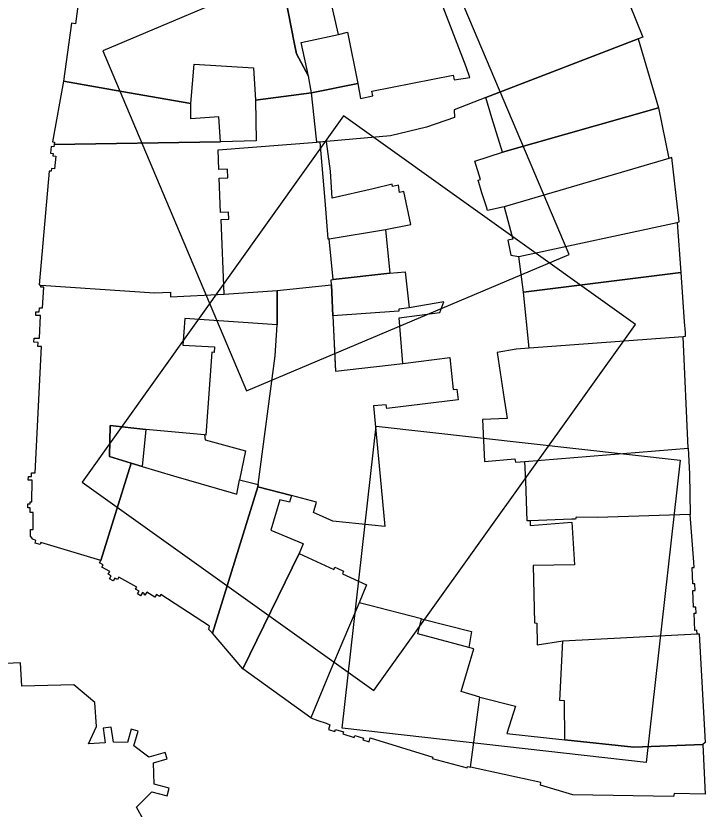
# Model space of a CAD drawing. Extents: x -293619 to -291580, y 30940 to 32770.
# Drawn here: x -291640.743 to -291637.948, y 30966.696 to 30969.911 of the extents above; entities that cross this region are included whole.
import ezdxf

# ---------------------------------------------------------------- set-up
doc = ezdxf.new("R2010")
doc.units = 0
doc.layers.add('RAMKA_I_OPISY', color=7, linetype='Continuous')

msp = doc.modelspace()

# ---------------------------------------------------------------- linework, layer by layer
at = {"layer": 'RAMKA_I_OPISY'}
for points in [[(-291639.0828, 30970.3223), (-291640.3901, 30969.7692), (-291639.807, 30968.3909), (-291638.4997, 30968.944)], [(-291640.4702, 30970.2022), (-291640.5035, 30969.962), (-291640.4894, 30969.9598), (-291640.5008, 30969.8795), (-291640.517, 30969.8819), (-291640.5497, 30969.6466), (-291640.2895, 30969.6003), (-291640.0331, 30969.5567), (-291640.0201, 30969.7151), (-291639.7796, 30969.7002), (-291639.7707, 30969.5697), (-291639.5445, 30969.5989), (-291639.557, 30969.6668), (-291639.6054, 30969.758), (-291639.613, 30969.7967), (-291639.6646, 30970.0594), (-291639.6373, 30970.0664), (-291639.6335, 30970.1196), (-291639.7731, 30970.1367), (-291639.9615, 30970.1521)], [(-291639.356, 30969.6378), (-291639.5445, 30969.5989), (-291639.557, 30969.6668), (-291639.5856, 30969.8029), (-291639.4354, 30969.8364), (-291639.3976, 30969.8448)], [(-291638.2206, 30969.8178), (-291638.1376, 30969.5381), (-291638.7706, 30969.3582), (-291638.8126, 30969.4974), (-291638.8377, 30969.5806)], [(-291640.5497, 30969.6466), (-291640.5938, 30969.4001), (-291640.586, 30969.3988), (-291640.5876, 30969.3898), (-291639.9132, 30969.4007), (-291639.9195, 30969.5016), (-291640.0333, 30969.4941), (-291640.0331, 30969.5567), (-291640.2895, 30969.6003)], [(-291640.5876, 30969.3898), (-291640.5887, 30969.3809), (-291640.5992, 30969.3823), (-291640.6017, 30969.3544), (-291640.5918, 30969.3536), (-291640.5928, 30969.3446), (-291640.5805, 30969.3432), (-291640.5861, 30969.2915), (-291640.5979, 30969.2928), (-291640.5992, 30969.2812), (-291640.6082, 30969.2822), (-291640.6479, 30968.821), (-291640.6409, 30968.8201), (-291640.181, 30968.7885), (-291640.1153, 30968.7915), (-291640.1153, 30968.7728), (-291639.8981, 30968.7834), (-291639.9099, 30969.0855), (-291639.8799, 30969.0867), (-291639.881, 30969.1152), (-291639.9128, 30969.1139), (-291639.9181, 30969.2537), (-291639.8829, 30969.255), (-291639.8843, 30969.2899), (-291639.9201, 30969.2885), (-291639.9232, 30969.3686), (-291639.5229, 30969.399), (-291639.524, 30969.4112), (-291639.5445, 30969.5989), (-291639.7707, 30969.5697), (-291639.769, 30969.4042), (-291639.9132, 30969.4007)], [(-291638.1376, 30969.5381), (-291638.0954, 30969.333), (-291638.7625, 30969.1375), (-291638.8306, 30969.122), (-291638.8352, 30969.1366), (-291638.8534, 30969.1946), (-291638.8692, 30969.2453), (-291638.8597, 30969.2487), (-291638.8815, 30969.3225), (-291638.7706, 30969.3582)], [(-291640.4745, 30968.0217), (-291639.291, 30967.1763), (-291638.2307, 30968.6607), (-291639.4142, 30969.5061)], [(-291639.4977, 30969.4004), (-291639.511, 30969.3993), (-291639.4907, 30969.1634), (-291639.4774, 30969.0076), (-291639.4726, 30969.0082), (-291639.2442, 30969.0455), (-291639.142, 30969.066), (-291639.1697, 30969.1999), (-291639.188, 30969.196), (-291639.1919, 30969.2249), (-291639.2159, 30969.2191), (-291639.2177, 30969.2297), (-291639.294, 30969.2097), (-291639.4601, 30969.1721), (-291639.4668, 30969.2816), (-291639.4839, 30969.4015)], [(-291638.7625, 30969.1375), (-291638.7276, 30969.0063), (-291638.7481, 30969.0025), (-291638.7428, 30968.9752), (-291638.7362, 30968.9413), (-291638.7035, 30968.9359), (-291638.0624, 30969.0744), (-291638.054, 30969.0763), (-291638.0557, 30969.0914), (-291638.0607, 30969.1362), (-291638.0832, 30969.3366), (-291638.0954, 30969.333)], [(-291638.0624, 30969.0744), (-291638.047, 30968.871), (-291638.6846, 30968.7907), (-291638.7035, 30968.9359)], [(-291639.2442, 30969.0455), (-291639.2264, 30968.8688), (-291639.4558, 30968.8426), (-291639.4726, 30969.0082)], [(-291639.4579, 30968.6952), (-291639.4631, 30968.8207), (-291639.4639, 30968.8415), (-291639.4558, 30968.8426), (-291639.2264, 30968.8688), (-291639.1647, 30968.8734), (-291639.1482, 30968.7274), (-291639.1907, 30968.7228), (-291639.1907, 30968.7146)], [(-291638.047, 30968.871), (-291638.0335, 30968.6712), (-291638.03, 30968.6284), (-291638.0288, 30968.6121), (-291638.0375, 30968.611), (-291638.6616, 30968.5639), (-291638.6846, 30968.7907)], [(-291640.2758, 30968.0979), (-291640.3988, 30967.704), (-291640.642, 30967.7768), (-291640.6444, 30967.7684), (-291640.6647, 30967.7743), (-291640.6617, 30967.7852), (-291640.6744, 30967.7898), (-291640.6836, 30967.803), (-291640.6839, 30967.8293), (-291640.6731, 30967.8293), (-291640.6723, 30967.8988), (-291640.6853, 30967.8988), (-291640.685, 30967.9166), (-291640.6945, 30967.9169), (-291640.6942, 30967.9334), (-291640.685, 30967.9331), (-291640.685, 30967.9421), (-291640.678, 30967.9418), (-291640.6771, 30968.0292), (-291640.6923, 30968.0294), (-291640.692, 30968.0446), (-291640.6798, 30968.0443), (-291640.6796, 30968.0592), (-291640.665, 30968.0589), (-291640.639, 30968.5705), (-291640.6536, 30968.571), (-291640.6528, 30968.5878), (-291640.6693, 30968.5886), (-291640.6685, 30968.6056), (-291640.6468, 30968.6045), (-291640.6422, 30968.6963), (-291640.662, 30968.6971), (-291640.6612, 30968.7117), (-291640.6482, 30968.7111), (-291640.6474, 30968.7284), (-291640.6341, 30968.7279), (-291640.6298, 30968.8112), (-291640.6414, 30968.8123), (-291640.6409, 30968.8201), (-291640.181, 30968.7885), (-291640.1153, 30968.7915), (-291640.1153, 30968.7728), (-291639.8981, 30968.7834), (-291639.6836, 30968.7982), (-291639.6839, 30968.6588), (-291640.0576, 30968.6852), (-291640.0661, 30968.5765), (-291639.9378, 30968.5692), (-291639.9391, 30968.547), (-291639.9484, 30968.5476), (-291639.973, 30968.212), (-291639.9784, 30968.2126), (-291640.2151, 30968.2353), (-291640.361, 30968.2503), (-291640.3628, 30968.1255)], [(-291639.4474, 30968.4715), (-291639.1745, 30968.5023), (-291638.9835, 30968.5261), (-291638.9694, 30968.3963), (-291638.9548, 30968.3979), (-291638.9494, 30968.3551), (-291639.2394, 30968.3192), (-291639.2413, 30968.3351), (-291639.2935, 30968.3302), (-291639.2662, 30968.044), (-291639.2472, 30967.8422), (-291639.4579, 30967.8631), (-291639.5359, 30967.8985), (-291639.5242, 30967.9396), (-291639.6254, 30967.9675), (-291639.7623, 30968.0021), (-291639.7599, 30968.0117), (-291639.6921, 30968.5337), (-291639.6839, 30968.6588), (-291639.6836, 30968.7982), (-291639.4631, 30968.8207), (-291639.4579, 30968.6952)], [(-291639.4579, 30968.6952), (-291639.4485, 30968.4953), (-291639.4474, 30968.4715), (-291639.1745, 30968.5023), (-291639.1884, 30968.6869), (-291639.0239, 30968.709), (-291639.0084, 30968.7522), (-291639.1482, 30968.7274), (-291639.1907, 30968.7228), (-291639.1907, 30968.7146)], [(-291639.9784, 30968.2126), (-291639.9752, 30968.1928), (-291639.8112, 30968.1485), (-291639.8354, 30968.0306), (-291639.7599, 30968.0117), (-291639.6921, 30968.5337), (-291639.6839, 30968.6588), (-291640.0576, 30968.6852), (-291640.0661, 30968.5765), (-291639.9378, 30968.5692), (-291639.9391, 30968.547), (-291639.9484, 30968.5476), (-291639.973, 30968.212)], [(-291638.7151, 30968.5599), (-291638.7914, 30968.5469), (-291638.763, 30968.3573), (-291638.7553, 30968.3064), (-291638.7514, 30968.2799), (-291638.8507, 30968.2756), (-291638.843, 30968.1053), (-291638.7193, 30968.1165), (-291638.7167, 30968.1027), (-291638.6789, 30968.1055), (-291638.0175, 30968.1596), (-291638.0375, 30968.611), (-291638.6616, 30968.5639)], [(-291640.2151, 30968.2353), (-291640.2306, 30968.0845), (-291640.2758, 30968.0979), (-291640.3628, 30968.1255), (-291640.361, 30968.2503)], [(-291638.1881, 30966.8856), (-291639.4196, 30967.0244), (-291639.2816, 30968.2489), (-291638.0501, 30968.1102)], [(-291638.0175, 30968.1596), (-291638.0117, 30968.0555), (-291638.0096, 30967.8909), (-291638.3853, 30967.8774), (-291638.4717, 30967.8788), (-291638.4743, 30967.8717), (-291638.4895, 30967.8715), (-291638.6575, 30967.8642), (-291638.6702, 30967.8639), (-291638.676, 30968.026), (-291638.6789, 30968.1055)], [(-291639.9457, 30967.4094), (-291639.9606, 30967.4246), (-291639.9576, 30967.4381), (-291640.1545, 30967.5663), (-291640.1599, 30967.5577), (-291640.1724, 30967.5658), (-291640.1797, 30967.5547), (-291640.2113, 30967.5753), (-291640.2194, 30967.5628), (-291640.2232, 30967.5655), (-291640.2213, 30967.5685), (-291640.2294, 30967.5739), (-291640.2378, 30967.5609), (-291640.25, 30967.5688), (-291640.2432, 30967.579), (-291640.257, 30967.588), (-291640.2519, 30967.5961), (-291640.3255, 30967.6361), (-291640.3309, 30967.6264), (-291640.342, 30967.6323), (-291640.3479, 30967.6212), (-291640.3628, 30967.6294), (-291640.356, 30967.6415), (-291640.3679, 30967.648), (-291640.362, 30967.6588), (-291640.3936, 30967.6762), (-291640.3882, 30967.6864), (-291640.4039, 30967.6948), (-291640.3988, 30967.704), (-291640.2758, 30968.0979), (-291640.2306, 30968.0845), (-291640.1033, 30968.0465), (-291639.8692, 30967.9792), (-291639.8473, 30967.9729), (-291639.8354, 30968.0306), (-291639.7599, 30968.0117), (-291639.7623, 30968.0021)], [(-291639.8231, 30967.2644), (-291639.9457, 30967.4094), (-291639.7623, 30968.0021), (-291639.6254, 30967.9675), (-291639.6336, 30967.9399), (-291639.6724, 30967.9503), (-291639.7085, 30967.8274), (-291639.5792, 30967.7726), (-291639.5775, 30967.7719), (-291639.5948, 30967.7321)], [(-291638.3854, 30967.8774), (-291638.4717, 30967.8788), (-291638.4743, 30967.8717), (-291638.4895, 30967.8715), (-291638.6575, 30967.8642), (-291638.658, 30967.8463), (-291638.4887, 30967.8585), (-291638.4787, 30967.6859), (-291638.6453, 30967.684), (-291638.6402, 30967.4511), (-291638.6307, 30967.4503), (-291638.6294, 30967.3621), (-291638.5252, 30967.378), (-291637.9812, 30967.4065), (-291637.9818, 30967.4211), (-291637.9898, 30967.4207), (-291637.9929, 30967.4905), (-291637.9849, 30967.4908), (-291637.9859, 30967.5145), (-291637.9953, 30967.5141), (-291637.9983, 30967.5824), (-291637.9889, 30967.5827), (-291637.99, 30967.6088), (-291637.9988, 30967.6086), (-291638.0017, 30967.6751), (-291637.9929, 30967.6756), (-291637.9938, 30967.6974), (-291638.0096, 30967.8909)], [(-291639.3213, 30967.6055), (-291639.3516, 30967.5328), (-291639.4211, 30967.3673), (-291639.4654, 30967.2619), (-291639.5475, 30967.0664), (-291639.8231, 30967.2644), (-291639.5948, 30967.7321), (-291639.4532, 30967.6675), (-291639.449, 30967.6766), (-291639.4376, 30967.6713), (-291639.4142, 30967.6607), (-291639.419, 30967.6502)], [(-291638.8622, 30967.1502), (-291638.9376, 30967.1729), (-291638.8858, 30967.3459), (-291638.9058, 30967.3512), (-291639.1128, 30967.407), (-291639.0977, 30967.4671), (-291639.3183, 30967.5242), (-291639.3516, 30967.5328), (-291639.4211, 30967.3673), (-291639.4654, 30967.2619), (-291639.5475, 30967.0664), (-291639.5181, 30967.0558), (-291639.4851, 30967.0439), (-291639.4696, 30967.0383), (-291639.4753, 30967.0191), (-291639.4496, 30967.011), (-291639.4469, 30967.0194), (-291639.4149, 30967.0093), (-291639.4174, 30967.0012), (-291639.3714, 30966.9866), (-291639.369, 30966.9947), (-291639.3332, 30966.9836), (-291639.3357, 30966.9766), (-291639.3108, 30966.9688), (-291639.3057, 30966.9847), (-291639.053, 30966.906), (-291639.0546, 30966.9009), (-291638.9131, 30966.8635), (-291638.9123, 30966.8692), (-291638.8996, 30966.8657)], [(-291639.1128, 30967.407), (-291639.0977, 30967.4671), (-291638.895, 30967.416), (-291638.9058, 30967.3512)], [(-291638.5252, 30967.378), (-291637.9812, 30967.4065), (-291637.9731, 30967.4065), (-291637.9485, 30966.9661), (-291637.9572, 30966.9585), (-291638.2382, 30966.9471), (-291638.5174, 30966.9763), (-291638.5182, 30967.1355), (-291638.5371, 30967.1363)], [(-291637.9572, 30966.9585), (-291637.949, 30966.7572), (-291638.0743, 30966.7599), (-291638.0762, 30966.7467), (-291638.4846, 30966.7545), (-291638.6153, 30966.7929), (-291638.6145, 30966.8035), (-291638.7638, 30966.8362), (-291638.8996, 30966.8657), (-291638.8622, 30967.1502), (-291638.7173, 30967.1138), (-291638.7525, 30967.0026), (-291638.5174, 30966.9763), (-291638.2382, 30966.9471)]]:
    msp.add_lwpolyline(points, close=True, dxfattribs=at)
for points in [[(-291639.6646, 30970.0594), (-291639.613, 30969.7967), (-291639.6054, 30969.758), (-291639.557, 30969.6668), (-291639.5856, 30969.8029), (-291639.4354, 30969.8364), (-291639.4732, 30970.0018)], [(-291638.2547, 30969.9581), (-291638.2017, 30969.8254), (-291638.2206, 30969.8178), (-291638.8377, 30969.5806), (-291638.9656, 30969.5305), (-291638.9651, 30969.4997), (-291639.0776, 30969.4604), (-291639.2242, 30969.4253), (-291639.4839, 30969.4015), (-291639.511, 30969.3993), (-291639.5229, 30969.399), (-291639.524, 30969.4112), (-291639.5445, 30969.5989), (-291639.356, 30969.6378), (-291639.345, 30969.5763), (-291639.296, 30969.5872), (-291639.2997, 30969.6063), (-291638.9697, 30969.6714), (-291638.9653, 30969.6524), (-291638.9017, 30969.6619), (-291638.9178, 30969.7041), (-291639.0103, 30969.9463)], [(-291640.2251, 30966.6533), (-291640.253, 30966.7037), (-291640.1913, 30966.7667), (-291640.1299, 30966.7502), (-291640.1218, 30966.7805), (-291640.1824, 30966.797), (-291640.1845, 30966.8836), (-291640.1299, 30966.8995), (-291640.1377, 30966.926), (-291640.2037, 30966.9065), (-291640.2643, 30966.9523), (-291640.2473, 30967.0123), (-291640.2752, 30967.0202), (-291640.2903, 30966.9663), (-291640.3474, 30966.9674), (-291640.3563, 30967.0285), (-291640.3888, 30967.0239), (-291640.3801, 30966.965), (-291640.448, 30966.9606), (-291640.4153, 30967.0304), (-291640.4221, 30967.1278), (-291640.507, 30967.2001), (-291640.7188, 30967.1946), (-291640.7239, 30967.2888), (-291640.9358, 30967.2793)]]:
    msp.add_lwpolyline(points, dxfattribs=at)

doc.saveas('drawing.dxf')
